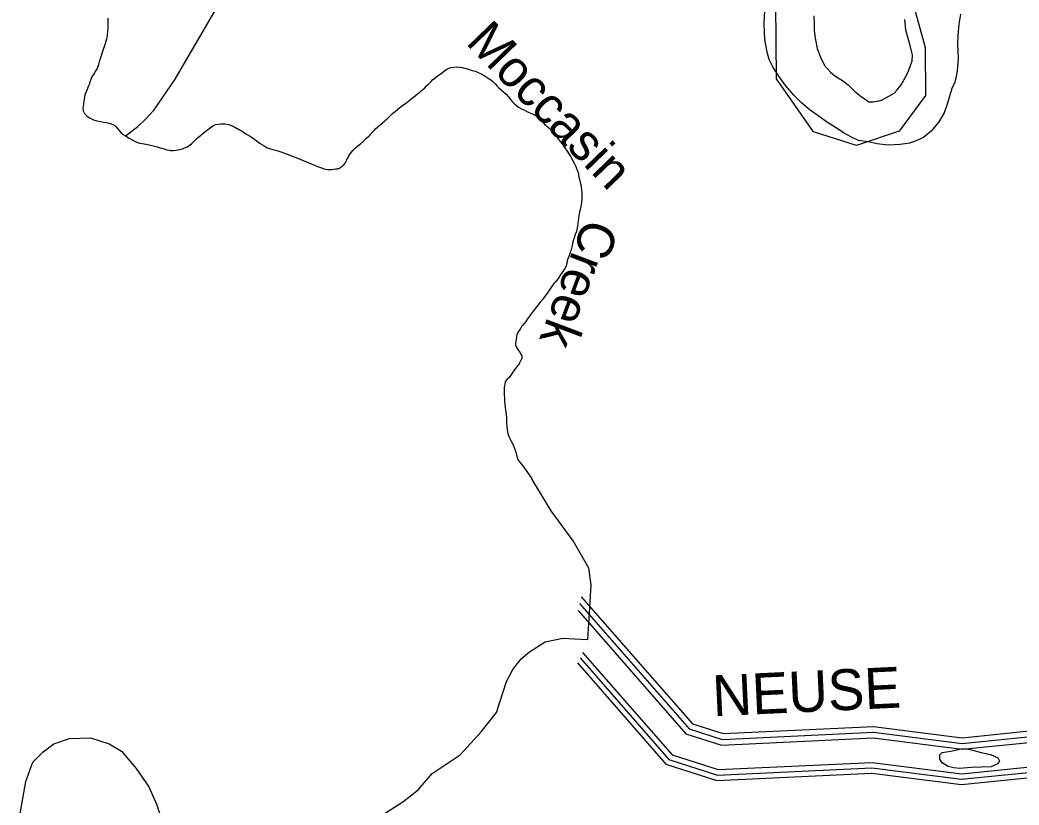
# Model space of a CAD drawing. Extents: x 2206922 to 2357709, y 510027 to 673830.
# Drawn here: x 2250162 to 2254245, y 582954 to 586164 of the extents above; entities that cross this region are included whole.
import ezdxf

# ---------------------------------------------------------------- set-up
doc = ezdxf.new("R2010")
doc.units = 0
for name, color, linetype in [('Exist Boundary Political CountyLine', 7, 'Continuous'), ('Exist Hydrographic Buffer Line', 7, 'Continuous'), ('Exist Hydrographic Creek Single Shore', 7, 'Continuous'), ('Exist Hydrographic Creek Single Shore Label', 7, 'Continuous'), ('Exist Hydrographic Misc Water Feature', 7, 'Continuous'), ('Exist Hydrographic River Shore', 7, 'Continuous'), ('Exist Hydrographic River Shore Label', 7, 'Continuous'), ('Exist Road Non-System Type 51', 7, 'Continuous')]:
    doc.layers.add(name, color=color, linetype=linetype)

msp = doc.modelspace()

# ---------------------------------------------------------------- linework, layer by layer
at = {"layer": 'Exist Boundary Political CountyLine'}
for points in [[(2250521.3, 586170.8), (2250521.3, 586132), (2250520.4, 586117.7), (2250518.6, 586102.2), (2250515.9, 586086), (2250508.5, 586062.7), (2250500.7, 586038.7), (2250492.5, 586013.2), (2250488.4, 586001), (2250485, 585989.4), (2250482.7, 585980.4), (2250480.7, 585974.1), (2250477.2, 585966), (2250472.7, 585957.6), (2250466.9, 585948.3), (2250461.6, 585939.8), (2250456.5, 585931.2), (2250451.9, 585920.4), (2250448.3, 585909.2), (2250445.2, 585900), (2250442.9, 585894.3), (2250440.1, 585887.4), (2250436.6, 585880), (2250432.1, 585870.1), (2250428.6, 585860.6), (2250425.9, 585851.2), (2250424.7, 585841.2), (2250423.6, 585830.9), (2250422.4, 585822.4), (2250421.2, 585817.8), (2250420, 585812.3), (2250419.3, 585806.4), (2250420.6, 585793), (2250426.3, 585781.3), (2250435.5, 585771.6), (2250442.5, 585767), (2250449.3, 585762.9), (2250454, 585759.6), (2250463, 585755.2), (2250476.6, 585751.3), (2250491.3, 585748.4), (2250503.8, 585746.4), (2250515.3, 585744.6), (2250526.8, 585742), (2250535.2, 585739.1), (2250543.8, 585735.6), (2250550, 585732.4), (2250555.1, 585727.7), (2250560.2, 585720.8), (2250566, 585713.2), (2250574.8, 585703.8), (2250584, 585696.2), (2250593.4, 585689.7), (2250608, 585680.7), (2250623.2, 585672), (2250635.3, 585665.6), (2250650, 585660.9), (2250669.9, 585657.3), (2250690.8, 585653.6), (2250701.7, 585651.2), (2250712.2, 585648.5), (2250722.8, 585645.6), (2250731.4, 585643.1), (2250740.2, 585640.4)], [(2251624.8, 585727.2), (2251633.7, 585735.1), (2251642.7, 585742.8), (2251651.3, 585750), (2251657.4, 585755.6), (2251664.2, 585761.6), (2251672.4, 585769.2), (2251684.9, 585781), (2251695, 585790.4), (2251705.8, 585799.6), (2251715.7, 585807.2), (2251725.7, 585814.3), (2251735.2, 585820.8), (2251742.7, 585826.3), (2251750.7, 585832.3), (2251760, 585839.6), (2251770, 585847.8), (2251778, 585854.6), (2251787, 585862), (2251795, 585868.1), (2251802.2, 585873.7), (2251809, 585879.2), (2251816.6, 585886.3), (2251823.9, 585894.3), (2251832.6, 585903.2), (2251840.8, 585911.6), (2251847.9, 585918.7), (2251857.2, 585926.4), (2251869.1, 585935), (2251879.3, 585942.2), (2251889, 585949.2), (2251898.8, 585956.9), (2251909.5, 585964.1), (2251922.6, 585969.2), (2251947.2, 585972.2), (2251969.9, 585969.3), (2251995, 585962.4), (2252009.9, 585958.1), (2252023.1, 585954.2), (2252035.2, 585949.6), (2252047, 585943.8), (2252058.9, 585936.6), (2252071.7, 585928.4), (2252080.1, 585923.5), (2252087.2, 585918.8), (2252095.2, 585912.4), (2252104.7, 585902.8), (2252112.5, 585893.9), (2252119.8, 585886), (2252128.5, 585878.6), (2252138.3, 585870.8), (2252149, 585860.8), (2252158.2, 585850), (2252165.6, 585840.4), (2252174, 585830.4), (2252182.8, 585821.8), (2252191.2, 585814.3), (2252199.8, 585808), (2252211.3, 585801.1), (2252224, 585794.7), (2252239, 585787.6), (2252252.7, 585781.9), (2252264.2, 585777), (2252275.7, 585769.6), (2252287.2, 585759), (2252296.8, 585748.3), (2252305.8, 585738.4), (2252314, 585730.9), (2252323.3, 585723), (2252333.3, 585713.2), (2252343.8, 585701.3), (2252352.2, 585690.7), (2252361, 585678.8), (2252369.8, 585667.4), (2252377.6, 585657), (2252385.2, 585647.2), (2252398.9, 585627.3), (2252413.1, 585605.1), (2252427.2, 585578.4), (2252433.6, 585565.1), (2252438.7, 585553.3), (2252442, 585544.4), (2252444.2, 585534.6), (2252446.7, 585521.4), (2252449.8, 585508), (2252452, 585499.7), (2252454.3, 585491.6), (2252455.9, 585482.4), (2252458.6, 585457), (2252458.8, 585433.9), (2252457.2, 585416), (2252454.3, 585401.6), (2252450.2, 585383.2), (2252446.5, 585364), (2252443.8, 585342.2), (2252441.2, 585321.3), (2252436, 585298.8), (2252431.9, 585287.4), (2252428.2, 585277.2), (2252425.2, 585269.6)], [(2250740.2, 585640.4), (2250746.8, 585638), (2250753.6, 585635.6), (2250762.6, 585633.4), (2250772, 585631.6), (2250777.6, 585631), (2250782.9, 585630.7), (2250788, 585630.8), (2250800.9, 585632.2), (2250814.3, 585635), (2250825.8, 585637.6), (2250831.7, 585639.4), (2250838.5, 585642.1), (2250845.2, 585645.2), (2250851.8, 585648.9), (2250857.7, 585653.1), (2250863.7, 585658), (2250870.3, 585664.3), (2250876.4, 585670.6), (2250880.7, 585675.2), (2250886, 585680.2), (2250893.8, 585686.7), (2250902, 585693.6), (2250910.9, 585701.2), (2250919.1, 585708.3), (2250928.1, 585715.2), (2250937.5, 585721.7), (2250946.5, 585727.9), (2250953.7, 585732.8), (2250961.7, 585736.3), (2250972.8, 585738.6), (2250984.5, 585739.6), (2251000.7, 585739.2), (2251015.8, 585736), (2251032, 585729.6), (2251040.2, 585725.8), (2251047.4, 585722.3), (2251053.2, 585719.2), (2251059.7, 585715.2), (2251067.5, 585710.3), (2251075.3, 585705.2), (2251085.4, 585699), (2251095, 585693.1), (2251106.5, 585685.6), (2251117.3, 585678.4), (2251126.2, 585672.1), (2251141.7, 585660.7), (2251150.8, 585654.6), (2251159.8, 585648.8), (2251170.2, 585643.3), (2251181.3, 585638.7), (2251195.3, 585634.4), (2251206.5, 585631.3), (2251215.8, 585629), (2251223.8, 585626.8), (2251233, 585623.9), (2251243.4, 585620.1), (2251254.5, 585616), (2251294.1, 585599.9), (2251335.9, 585582.9), (2251382.7, 585564), (2251390.7, 585560.8), (2251398.1, 585557.9), (2251404.4, 585555.5), (2251411.8, 585553.8), (2251420.2, 585552.8), (2251428.4, 585552.4), (2251436.2, 585552.6), (2251444, 585553.4), (2251453.2, 585554.8), (2251458.3, 585555.5), (2251462.2, 585556.3), (2251465.7, 585557.2), (2251469.4, 585559.1), (2251473.7, 585562.1), (2251477.8, 585565.2), (2251481.9, 585568.4), (2251485.8, 585571.9), (2251489.7, 585576.8), (2251493.4, 585583.1), (2251496.5, 585588.6), (2251498.7, 585593.6), (2251501.8, 585599.4), (2251505.5, 585605.7), (2251509.2, 585612), (2251516, 585621.9), (2251523.8, 585631.2), (2251534, 585641.2), (2251542, 585647.9), (2251548.8, 585653.5), (2251555.3, 585658.8), (2251560, 585662.9), (2251564.8, 585667.3), (2251569.3, 585671.6), (2251578.9, 585681), (2251589, 585690.9), (2251600.6, 585702.8), (2251609.7, 585712.1), (2251617.1, 585719.7), (2251624.8, 585727.2)], [(2252425.2, 585269.6), (2252422.3, 585257.6), (2252418.8, 585241.4), (2252414.9, 585225.2), (2252413.3, 585219.5), (2252411.4, 585214), (2252409.2, 585208), (2252405.1, 585197.4), (2252401.2, 585187.6), (2252398.9, 585180), (2252398.1, 585173.6), (2252396.2, 585165.2), (2252393.8, 585156.8), (2252389.5, 585147.7), (2252383.9, 585139.8), (2252377.8, 585131.6), (2252371.2, 585121.9), (2252365.3, 585112.6), (2252360.6, 585105.2), (2252356.3, 585099.8), (2252350.5, 585093.3), (2252344.6, 585086.4), (2252334.7, 585073.4), (2252326.3, 585060.6), (2252317.3, 585046.8), (2252310.5, 585037), (2252303.8, 585028), (2252299.1, 585022), (2252288.8, 585009.9), (2252274.4, 584992.6), (2252259.7, 584973.9), (2252251.7, 584962.9), (2252244.5, 584952.4), (2252236.9, 584941.6), (2252230, 584931.8), (2252222.8, 584922.6), (2252217, 584915.6), (2252212.5, 584910.1), (2252207.2, 584902.8), (2252201.7, 584894.8), (2252196.9, 584886.5), (2252193.2, 584878.1), (2252191, 584869.5), (2252189.8, 584859.7), (2252188.5, 584849.8), (2252187.3, 584841.9), (2252188.9, 584830.6), (2252196.5, 584816.6), (2252206, 584803.1), (2252209.4, 584798.2), (2252211.9, 584793.2), (2252213.3, 584787.1), (2252213.3, 584781.1), (2252212.3, 584777.4), (2252209, 584772.2), (2252205.8, 584766.8), (2252204.3, 584763.9), (2252203.3, 584761.3), (2252202.1, 584758.8), (2252198.6, 584753.3), (2252194.3, 584748.1), (2252191, 584744.4), (2252187.1, 584739.3), (2252181.8, 584732.1), (2252176.4, 584724.4), (2252173.8, 584720.3), (2252170.9, 584716.4), (2252168.4, 584712.4), (2252164.5, 584706.5), (2252160, 584701.1), (2252155.3, 584697.9), (2252144.7, 584684.4), (2252141.2, 584659.7), (2252141.2, 584632.8), (2252141.8, 584618.6), (2252142.6, 584605.7), (2252143.8, 584593.1), (2252145.5, 584577.7), (2252147.5, 584562), (2252149.2, 584549.1), (2252150, 584539.8), (2252150.6, 584528.3), (2252151, 584516.3), (2252151.4, 584501.8), (2252153.1, 584488), (2252155.7, 584473.9), (2252161.3, 584458.4), (2252168, 584444.1), (2252173.8, 584435.1), (2252180.9, 584420.7), (2252188.5, 584396.7), (2252195.9, 584367.9), (2252208.4, 584352.4), (2252221.8, 584335.1), (2252236.5, 584314.3), (2252246.8, 584298.7), (2252255.2, 584285.2)], [(2251643.5, 582913.4), (2251726.6, 582967.8), (2251789.6, 583016.6), (2251846.9, 583082.5), (2251961.4, 583160), (2252047, 583253.2), (2252109.6, 583332.7), (2252150.9, 583459.6), (2252176.9, 583508.5), (2252210.7, 583552.5), (2252244.2, 583580.4), (2252308.4, 583621.6), (2252380.2, 583636.9), (2252429.1, 583633.9), (2252482.6, 583630.8), (2252491.5, 583761.7), (2252496.8, 583854), (2252487.1, 583923.2), (2252423.2, 584035), (2252332.7, 584157.5), (2252255.2, 584285.2)], [(2250162.2, 582910.8), (2250185.9, 583049.9), (2250214.9, 583129.4), (2250257.1, 583171.3), (2250300.5, 583204.3), (2250364.7, 583225.7), (2250450.3, 583228.8), (2250526.8, 583204.3), (2250577.2, 583173.7), (2250636.8, 583103.4), (2250688.8, 583028.5), (2250721.7, 582955.2), (2250747.7, 582872.6)]]:
    msp.add_lwpolyline(points, dxfattribs=at)
at = {"layer": 'Exist Hydrographic Buffer Line'}
for points in [[(2252443.6, 583749.1), (2252883.7, 583245.6), (2253029.4, 583199), (2253649.1, 583228.2), (2254012.2, 583181.9), (2254340.6, 583215.5), (2254405.3, 583252.6), (2254430.3, 583285.2), (2254511.1, 583526), (2254639.1, 583711.8), (2254750.9, 583775.5), (2255185.7, 584210.3), (2255581.2, 584934.8), (2255871.7, 585360.9), (2256085.6, 585587.1), (2256529.4, 585921.9)], [(2252449.5, 583777.6), (2252896.9, 583265.7), (2253032.5, 583222.4), (2253650, 583251.5), (2254012.5, 583205.2), (2254333.4, 583238.1), (2254389.7, 583270.4), (2254409.6, 583296.3), (2254490.2, 583536.5), (2254623, 583729.3), (2254736.7, 583794.1), (2255167, 584224.3), (2255561.4, 584946.9), (2255853.6, 585375.5), (2256070.1, 585604.4), (2256519.2, 585943.3)], [(2252461, 583578.1), (2252827.1, 583159.3), (2253016.2, 583098.9), (2253645.1, 583128.5), (2254011, 583081.9), (2254371.8, 583118.7), (2254472, 583176.3), (2254519.3, 583237.9), (2254601, 583481.1), (2254708.1, 583636.7), (2254811.7, 583695.7), (2255266.2, 584150.1), (2255666.1, 584882.8), (2255949.4, 585298.4), (2256152.1, 585512.7), (2256543.9, 585808.3)], [(2252451, 583555.4), (2252814.3, 583139.8), (2253013.2, 583076.2), (2253644.2, 583105.9), (2254010.7, 583059.2), (2254378.8, 583096.9), (2254487.1, 583159.1), (2254539.4, 583227.1), (2254621.3, 583471), (2254723.7, 583619.7), (2254825.5, 583677.7), (2255284.4, 584136.5), (2255685.3, 584871.1), (2255966.9, 585284.2), (2256167.2, 585495.9), (2256556.8, 585789.9)]]:
    msp.add_lwpolyline(points, dxfattribs=at)
at = {"layer": 'Exist Hydrographic Creek Single Shore'}
msp.add_lwpolyline([(2254549.3, 587392.4), (2254233.3, 587388.9), (2254084.4, 587254.2), (2254078.3, 586978.8), (2253980.3, 586787.3), (2253839.4, 586652.4), (2253798.4, 586545), (2253818.3, 586210.1), (2253861.3, 586051.8), (2253862.4, 585855), (2253755.3, 585709.5), (2253581.2, 585650.8), (2253405.3, 585706.8), (2253254.4, 585923.1), (2253251.3, 586231.4), (2253298.3, 586591.2), (2253272.2, 586765.6), (2252800.4, 587411.4), (2252731.3, 587727.6)], dxfattribs=at)
at = {"layer": 'Exist Hydrographic Misc Water Feature'}
for points in [[(2254006.7, 586188.2), (2253998.7, 586146.4), (2253995.5, 586100.3), (2253993.6, 586066.4), (2253995.9, 586006.5), (2253992.2, 585956.4), (2253988.7, 585934.6), (2253982.9, 585910.3), (2253970.8, 585884.1), (2253953.6, 585824.3), (2253939.9, 585784.2), (2253917.9, 585747.7), (2253886.6, 585709.5), (2253854.6, 585683.5), (2253818.7, 585667), (2253797, 585661), (2253758.8, 585654.5), (2253710.8, 585652.4), (2253664.9, 585657.8), (2253628.8, 585665.6), (2253589, 585671.2), (2253560.7, 585685.2), (2253530.6, 585700.7), (2253494.7, 585724.4), (2253458.6, 585748.1), (2253422.5, 585773.8), (2253392.2, 585795.8), (2253357.7, 585823.3), (2253325.3, 585857), (2253291.3, 585896.6), (2253263, 585934.5), (2253241.1, 585970.3), (2253224.7, 586001.9), (2253216.5, 586031.9), (2253207.8, 586077.9), (2253205.6, 586107.8), (2253203.1, 586154), (2253207, 586199.7)], [(2253406.5, 586181.3), (2253407.4, 586149.6), (2253407.4, 586121.6), (2253411.9, 586089.7), (2253420.1, 586047.5), (2253434.4, 586011.6), (2253450.6, 585978), (2253474.8, 585950), (2253492.9, 585936.3), (2253523.2, 585916.7), (2253547, 585899), (2253573.5, 585873.1), (2253599.5, 585851.3), (2253631.5, 585829.4), (2253649.3, 585829.6), (2253673.5, 585833.7), (2253685.6, 585838), (2253713.1, 585852.1), (2253735.6, 585864.5), (2253747.3, 585878.5), (2253763.3, 585898.4), (2253780.6, 585930.7), (2253794.5, 585958.6), (2253808.6, 585997), (2253810.1, 586020.7), (2253802.1, 586054.7), (2253783.2, 586122.5), (2253779.1, 586166.5)], [(2253931.3, 583169.5), (2253967.2, 583173.8), (2254008.8, 583184.1), (2254030.9, 583184), (2254050.8, 583180.2), (2254091.2, 583168.4), (2254129.1, 583161.1), (2254159.1, 583147.2), (2254165.2, 583133.3), (2254157.2, 583123.2), (2254145.1, 583116.9), (2254131.4, 583110.9), (2254049.4, 583108.2), (2254003.7, 583103.8), (2253977.6, 583105.7), (2253955.5, 583111.4), (2253941.5, 583119.2), (2253931.5, 583127.2), (2253921.4, 583141.3), (2253921, 583159.2), (2253931.3, 583169.5)]]:
    msp.add_lwpolyline(points, dxfattribs=at)
at = {"layer": 'Exist Hydrographic River Shore'}
for points in [[(2252456.2, 583805.9), (2252910.5, 583286.3), (2253035.6, 583246.3), (2253651, 583275.3), (2254012.8, 583229.2), (2254325.9, 583261.2), (2254373.8, 583288.7), (2254388.3, 583307.6), (2254468.8, 583547.2), (2254606.6, 583747.3), (2254722.2, 583813.2), (2255147.8, 584238.7), (2255541.1, 584959.3), (2255835, 585390.5), (2256054.2, 585622.2), (2256513.1, 585968.4)], [(2252440.3, 583535.5), (2252802.3, 583121.5), (2253010.4, 583054.9), (2253643.4, 583084.8), (2254010.4, 583038), (2254385.5, 583076.3), (2254501.3, 583142.9), (2254558.3, 583217.1), (2254640.3, 583461.5), (2254738.4, 583603.8), (2254838.4, 583660.8), (2255301.4, 584123.7), (2255703.3, 584860.1), (2255983.4, 585270.9), (2256181.3, 585480.1), (2256562.3, 585767.6)]]:
    msp.add_lwpolyline(points, dxfattribs=at)
at = {"layer": 'Exist Road Non-System Type 51'}
msp.add_lwpolyline([(2250593.4, 585689.7), (2250643.5, 585728.8), (2250675.8, 585758.9), (2250710.1, 585796.5), (2250796.1, 585922.3), (2250954.7, 586192.6), (2251073.4, 586351.1), (2251182, 586468.3), (2251387.8, 586684.9), (2251427.6, 586739.7), (2251565.7, 586930.5), (2251679.1, 587083.6), (2251715.6, 587119.1), (2251773.7, 587159.9), (2251910.2, 587229.8), (2252117.1, 587324.9)], dxfattribs=at)

# ---------------------------------------------------------------- texts
at = {"layer": 'Exist Hydrographic Creek Single Shore Label'}
for s, rotation, p in [('Moccasin', 314.042, (2251980.7, 586069.1)), ('Creek', 249.3814, (2252472.2, 585359.6))]:
    msp.add_text(s, height=150, rotation=rotation, dxfattribs=at).set_placement(p)
at = {"layer": 'Exist Hydrographic River Shore Label'}
msp.add_text('NEUSE', height=167.32, rotation=2.6985, dxfattribs=at).set_placement((2252995.6, 583316.7))

doc.saveas('drawing.dxf')
